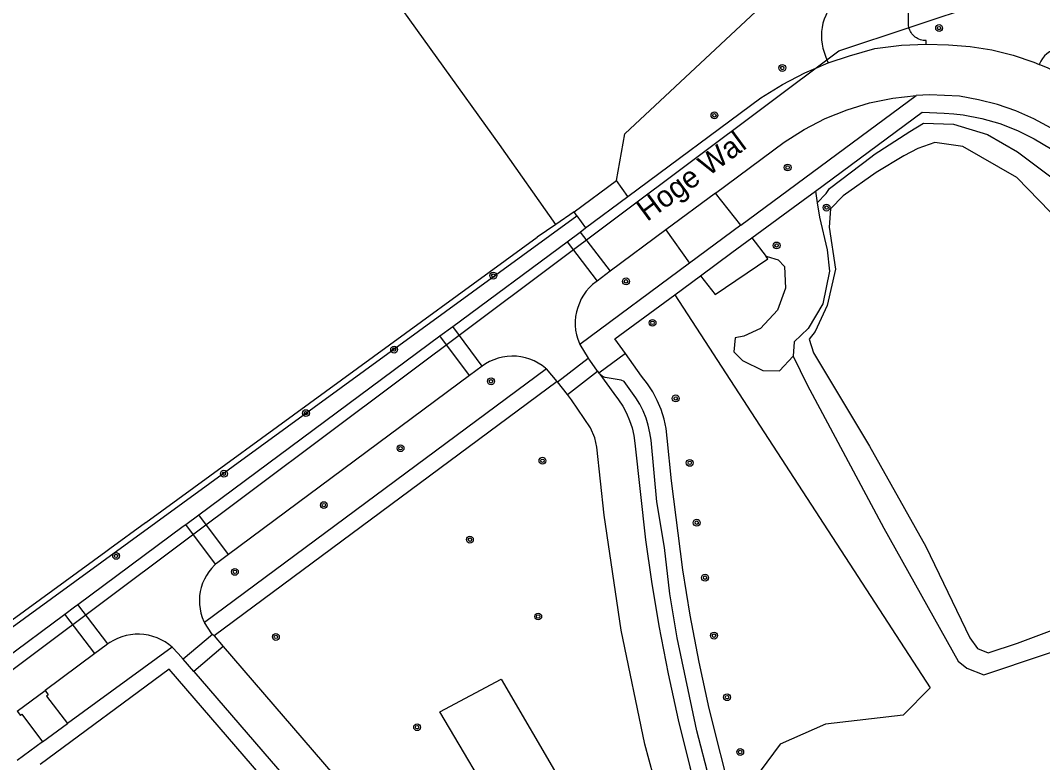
# Model space of a CAD drawing. Extents: x 132994 to 136000, y 393499 to 395512.
# Drawn here: x 134032.8 to 134152.3, y 393686.2 to 393773 of the extents above; entities that cross this region are included whole.
import ezdxf

# ---------------------------------------------------------------- set-up
doc = ezdxf.new("R2010")
doc.units = 0
for name, color, linetype in [('gg-anno-openbare ruimte label', 7, 'Continuous'), ('gg-kwrk-duiker nz buis', 7, 'Continuous'), ('gt-grn-vlakafsluiter', 7, 'Continuous'), ('gt-symb-boom', 7, 'Continuous'), ('gx-grn-maaiveld', 7, 'Continuous')]:
    doc.layers.add(name, color=color, linetype=linetype)

# ---------------------------------------------------------------- blocks, each defined once
blk = doc.blocks.new('gt0-BOOM')
at = {"layer": 'gt-symb-boom'}
for radius in [0.4, 0.2]:
    blk.add_circle((0, 0), radius, dxfattribs=at)

msp = doc.modelspace()

# ---------------------------------------------------------------- linework, layer by layer
at = {"layer": 'gg-kwrk-duiker nz buis'}
msp.add_lwpolyline([(133810.97, 393627.5), (133892.22, 393626.76), (134000.13, 393673.32), (134128.53, 393769.46), (134145.44, 393775.09)], dxfattribs=at)
at = {"layer": 'gt-grn-vlakafsluiter'}
msp.add_line((134095.42, 393749.16), (134093.26, 393747.68), dxfattribs=at)
at = {"layer": 'gx-grn-maaiveld'}
for p, q in [((134124.3, 393779.23), (134103.5, 393759.78)), ((134151.32, 393768.16), (134151.96, 393767.89)), ((134117.08, 393749.08), (134137.57, 393764.25)), ((134102.53, 393754.29), (134103.5, 393759.78)), ((134097.58, 393750.63), (134102.53, 393754.29)), ((134103.87, 393752.45), (134102.53, 393754.29)), ((134098.91, 393748.76), (134103.87, 393752.45)), ((134114.1, 393752.83), (134108.29, 393748.52)), ((134117.08, 393749.08), (134114.1, 393752.83)), ((134125.78, 393753.07), (134125.99, 393751.71)), ((134029.22, 393700.16), (134097.89, 393750.18)), ((134097.58, 393750.63), (134095.42, 393749.16)), ((134097.89, 393750.18), (134097.58, 393750.63)), ((134097.89, 393750.18), (134098.91, 393748.76)), ((134098.26, 393748.28), (134098.91, 393748.76)), ((134117.08, 393749.08), (134111.07, 393744.63)), ((134096.74, 393747.15), (134098.26, 393748.28)), ((134098.26, 393748.28), (134101.8, 393743.69)), ((134108.29, 393748.52), (134101.8, 393743.69)), ((134108.29, 393748.52), (134111.07, 393744.63)), ((134118.36, 393747.59), (134120.02, 393745.43)), ((134083.38, 393737.24), (134096.74, 393747.15)), ((134096.74, 393747.15), (134100.25, 393742.55)), ((134111.07, 393744.63), (134098.23, 393735.13)), ((134101.8, 393743.69), (134100.25, 393742.55)), ((134109.33, 393740.93), (134112.34, 393743.15)), ((134100.25, 393742.55), (134100.15, 393742.47)), ((134081.87, 393736.12), (134083.38, 393737.24)), ((134086.82, 393732.6), (134083.38, 393737.24)), ((134053.67, 393715.2), (134081.87, 393736.12)), ((134085.32, 393731.49), (134081.87, 393736.12)), ((134098.23, 393735.13), (134099.23, 393733.53)), ((134095.62, 393730.77), (134099.23, 393733.53)), ((134100.32, 393731.99), (134099.39, 393733.3)), ((134103.56, 393734.06), (134100.47, 393731.78)), ((134094.33, 393732.27), (134054.33, 393702.6)), ((134086.82, 393732.6), (134085.32, 393731.49)), ((134095.59, 393730.81), (134094.33, 393732.27)), ((134096.78, 393729.27), (134100.32, 393731.99)), ((134100.32, 393731.99), (134100.47, 393731.78)), ((134095.59, 393730.81), (134055.46, 393701.05)), ((134085.32, 393731.49), (134057.14, 393710.57)), ((134095.62, 393730.77), (134095.59, 393730.81)), ((134096.78, 393729.27), (134095.62, 393730.77)), ((134100.56, 393731.65), (134100.47, 393731.78)), ((134052.15, 393714.07), (134053.67, 393715.2)), ((134057.14, 393710.57), (134053.67, 393715.2)), ((134051.86, 393713.86), (134052.15, 393714.07)), ((134055.64, 393709.42), (134052.15, 393714.07)), ((134039.54, 393704.72), (134051.86, 393713.86)), ((134055.64, 393709.42), (134055.51, 393709.3)), ((134038.02, 393703.59), (134039.16, 393704.43)), ((134039.16, 393704.43), (134039.54, 393704.72)), ((134043.05, 393700.1), (134039.54, 393704.72)), ((134030.87, 393698.29), (134038.02, 393703.59)), ((134041.54, 393698.98), (134038.02, 393703.59)), ((134055.3, 393701.2), (134051.84, 393698.33)), ((134055.46, 393701.05), (134055.3, 393701.2)), ((134055.46, 393701.05), (134056.53, 393699.8)), ((134050.58, 393699.71), (134038.32, 393690.78)), ((134042.84, 393699.95), (134041.54, 393698.98)), ((134043.05, 393700.1), (134042.84, 393699.95)), ((134056.53, 393699.8), (134053.1, 393696.87)), ((134056.53, 393699.8), (134088.13, 393663.11)), ((134041.54, 393698.98), (134035.7, 393694.64)), ((134053.1, 393696.87), (134051.84, 393698.33)), ((134032.45, 393692.22), (134035.7, 393694.64)), ((134035.42, 393688.66), (134038.32, 393690.78)), ((134035.42, 393688.66), (134032.44, 393686.45))]:
    msp.add_line(p, q, dxfattribs=at)
for points in [[(134095.42, 393749.16), (134088.83, 393758.53), (134074.26, 393778.84), (134063.3, 393795.41), (134064.83, 393796.42), (134043.13, 393827.89)], [(134138.73, 393770.24), (134138.74, 393770.67), (134138.57, 393770.68), (134138.39, 393770.69), (134138.22, 393770.72), (134138.06, 393770.77), (134137.89, 393770.83), (134137.74, 393770.91), (134137.59, 393770.99), (134137.45, 393771.09), (134137.31, 393771.21), (134137.19, 393771.33), (134137.08, 393771.46), (134136.98, 393771.6), (134136.89, 393771.75), (134136.82, 393771.91), (134136.76, 393772.07), (134136.73, 393772.19), (134136.71, 393772.24), (134136.68, 393772.41), (134136.66, 393772.58), (134136.62, 393776.59)], [(134127.32, 393774.27), (134127.21, 393774.06), (134126.99, 393773.62), (134126.8, 393773.17), (134126.66, 393772.7), (134126.56, 393772.22), (134126.5, 393771.74), (134126.48, 393771.25), (134126.49, 393770.76), (134126.56, 393770.27), (134126.66, 393769.79), (134126.8, 393769.32), (134126.98, 393768.87), (134127.14, 393768.42), (134127.26, 393768.06)], [(134127.26, 393768.06), (134129.78, 393768.9), (134132.74, 393769.74), (134135.86, 393770.13), (134138.73, 393770.24)], [(134138.73, 393770.24), (134141.35, 393770.19), (134143.9, 393770), (134146.42, 393769.59), (134148.9, 393768.98), (134151.32, 393768.16)], [(134103.87, 393752.45), (134119.42, 393763.97), (134121.93, 393765.53), (134124.55, 393766.9), (134125.85, 393767.45), (134127.26, 393768.06)], [(134153.8, 393767.07), (134152.99, 393767.46), (134151.96, 393767.89)], [(134114.1, 393752.83), (134122.15, 393758.81), (134124.48, 393760.28), (134126.93, 393761.55), (134129.49, 393762.58), (134132.13, 393763.38), (134134.83, 393763.94), (134137.57, 393764.25)], [(134153.34, 393760.43), (134151.33, 393761.53), (134149.24, 393762.45), (134147.08, 393763.19), (134144.86, 393763.74), (134142.65, 393764.18), (134139.13, 393764.31), (134138.35, 393764.29), (134137.57, 393764.25)], [(134125.78, 393753.07), (134138.29, 393762.3), (134140.86, 393762.2), (134141.96, 393762.12), (134143.06, 393761.98), (134145.23, 393761.57), (134147.34, 393760.96), (134149.4, 393760.17), (134151.38, 393759.2), (134153.26, 393758.06)], [(134125.99, 393751.71), (134127.04, 393752.79), (134127.45, 393753.36), (134132.42, 393757.17), (134132.65, 393757.35), (134136.81, 393760.05), (134138.41, 393761), (134141.94, 393760.88), (134145.91, 393759.67), (134149.43, 393757.68), (134155.33, 393753.23), (134159.22, 393748.28), (134161.18, 393739.88), (134163.63, 393722.95), (134166.77, 393707.22), (134166.61, 393705.08)], [(134154.53, 393749.31), (134149.33, 393754.66), (134143.02, 393758.29), (134139.77, 393758.75), (134137.76, 393758.04), (134136.14, 393757.21), (134132.91, 393755.24), (134129.05, 393752.52), (134127.55, 393750.99), (134127.39, 393748.86), (134128.14, 393743.95), (134127.17, 393739.67), (134125.77, 393736.64), (134125.07, 393735.74), (134125.55, 393734.15), (134132.1, 393723.24), (134138.71, 393711.5), (134143.83, 393700.81), (134144.73, 393699.58), (134145.98, 393699.05), (134149.41, 393700.2), (134162.7, 393705.17)], [(134118.36, 393747.59), (134124.36, 393752.02), (134125.78, 393753.07)], [(134125.99, 393751.71), (134126.26, 393750.03), (134127.18, 393746.19), (134127.43, 393743.7), (134126.64, 393739.9), (134124.94, 393736.99), (134123.29, 393735.43), (134123.19, 393733.77)], [(134031.84, 393702.91), (134042.8, 393710.9), (134043.28, 393711.25), (134047.45, 393714.29), (134047.47, 393714.31), (134093.26, 393747.68)], [(134112.34, 393743.15), (134116.02, 393745.87), (134118.36, 393747.59)], [(134112.34, 393743.15), (134114.06, 393740.96), (134120.24, 393745.16), (134120.02, 393745.43)], [(134120.02, 393745.43), (134120.13, 393745.42), (134121.44, 393745.02), (134122.16, 393744.25), (134122.3, 393741.71), (134121.37, 393739.15), (134119.37, 393737), (134117.42, 393736.1), (134116.42, 393735.91), (134116.25, 393734.25), (134117.27, 393733.25), (134119.65, 393732.09), (134121.6, 393732.04), (134123.19, 393733.77)], [(134100.15, 393742.47), (134099.73, 393742.13), (134099.34, 393741.75), (134098.99, 393741.35), (134098.68, 393740.91), (134098.41, 393740.45), (134098.18, 393739.96), (134097.99, 393739.46), (134097.85, 393738.94), (134097.75, 393738.41), (134097.71, 393737.87), (134097.71, 393737.34), (134097.75, 393736.8), (134097.85, 393736.27), (134097.99, 393735.75), (134098.18, 393735.25), (134098.23, 393735.13)], [(134103.56, 393734.06), (134102.34, 393735.77), (134109.33, 393740.93)], [(134109.33, 393740.93), (134139.22, 393694.95), (134136.05, 393691.78), (134126.95, 393690.72), (134121.65, 393688.39), (134119.33, 393685.21), (134119.54, 393682.04), (134128.17, 393671.38)], [(134094.33, 393732.27), (134094.28, 393732.3), (134094.24, 393732.34), (134093.82, 393732.67), (134093.37, 393732.96), (134092.89, 393733.21), (134092.39, 393733.41), (134091.88, 393733.57), (134091.35, 393733.68), (134090.82, 393733.75), (134090.28, 393733.77), (134089.74, 393733.73), (134089.21, 393733.65), (134088.68, 393733.53), (134088.17, 393733.35), (134087.68, 393733.13), (134087.21, 393732.87), (134086.82, 393732.6)], [(134099.39, 393733.3), (134099.28, 393733.45), (134099.23, 393733.53)], [(134120.32, 393668.59), (134117.52, 393677.06), (134116.07, 393681.87), (134113.37, 393692.55), (134112.19, 393697.97), (134111.13, 393703.46), (134110.29, 393708.76), (134108.95, 393719.16), (134108.47, 393724.16), (134108.33, 393725.29), (134108.09, 393726.41), (134107.74, 393727.51), (134107.3, 393728.56), (134106.77, 393729.57), (134106.15, 393730.53), (134105.44, 393731.43), (134103.56, 393734.06)], [(134123.19, 393733.77), (134124.81, 393730.41), (134133.78, 393713.65), (134142.49, 393698.08), (134143.51, 393697.25), (134145.47, 393696.5), (134159.77, 393701.29), (134165.26, 393703.59), (134166.61, 393705.08)], [(134116.23, 393674.74), (134114.85, 393678.99), (134113.35, 393684.39), (134111.93, 393689.92), (134109.63, 393700.82), (134108.78, 393705.97), (134108.13, 393711.37), (134107.25, 393716.71), (134106.56, 393723.93), (134106.44, 393724.81), (134106.24, 393725.67), (134105.98, 393726.52), (134105.65, 393727.35), (134105.25, 393728.14), (134104.78, 393728.9), (134103.44, 393730.8), (134103.09, 393730.95), (134101.21, 393731.25), (134100.88, 393731.37), (134100.56, 393731.65)], [(134100.56, 393731.65), (134102.21, 393729.4), (134102.77, 393728.67), (134103.26, 393727.9), (134103.69, 393727.09), (134104.05, 393726.25), (134104.34, 393725.38), (134104.55, 393724.49), (134104.68, 393723.58), (134105.93, 393712.29), (134106.61, 393707.4), (134107.49, 393702.2), (134108.58, 393696.61), (134109.75, 393691.24), (134111.1, 393685.74), (134112.49, 393680.59), (134113.74, 393676.33), (134115.59, 393670.73)], [(134109.4, 393675.26), (134105.84, 393688.39), (134103.06, 393701.7), (134101.08, 393715.16), (134100.22, 393723.13), (134100.01, 393724.21), (134099.5, 393725.36), (134097.25, 393728.67), (134096.78, 393729.27)], [(134057.14, 393710.57), (134055.89, 393709.64), (134055.64, 393709.42)], [(134055.51, 393709.3), (134055.16, 393708.93), (134054.85, 393708.53), (134054.57, 393708.11), (134054.33, 393707.66), (134054.13, 393707.19), (134053.97, 393706.71), (134053.85, 393706.22), (134053.78, 393705.71), (134053.75, 393705.21), (134053.77, 393704.7), (134053.83, 393704.2), (134053.93, 393703.7), (134054.08, 393703.21), (134054.27, 393702.74), (134054.3, 393702.67), (134054.33, 393702.6)], [(134055.3, 393701.2), (134055.22, 393701.27), (134054.33, 393702.6)], [(134050.58, 393699.71), (134050.17, 393700.04), (134049.74, 393700.34), (134049.28, 393700.59), (134048.8, 393700.81), (134048.3, 393700.98), (134047.79, 393701.11), (134047.27, 393701.19), (134046.75, 393701.23), (134046.23, 393701.23), (134045.7, 393701.17), (134045.19, 393701.08), (134044.68, 393700.93), (134044.19, 393700.75), (134043.72, 393700.52), (134043.26, 393700.25), (134043.05, 393700.1)], [(134051.84, 393698.33), (134051.28, 393698.98), (134050.58, 393699.71)], [(134073.36, 393670.28), (134050.21, 393697.15), (134035.12, 393686)], [(134053.1, 393696.87), (134092.23, 393651.51), (134092.29, 393651.46), (134092.35, 393651.42), (134092.42, 393651.38), (134092.48, 393651.34), (134092.55, 393651.31), (134092.63, 393651.29), (134092.7, 393651.28), (134092.78, 393651.27), (134092.85, 393651.26), (134092.93, 393651.27)], [(134081.86, 393692.16), (134089.03, 393695.96), (134096.1, 393683.91), (134089.14, 393679.84), (134081.86, 393692.16)], [(134035.7, 393694.64), (134036.08, 393694.15), (134035.86, 393693.98), (134038.32, 393690.78)], [(134032.45, 393692.22), (134032.82, 393691.74), (134032.99, 393691.88), (134035.42, 393688.66)]]:
    msp.add_lwpolyline(points, dxfattribs=at)
msp.add_arc((134154.71, 393766.88), 2.92, 98.8076, 159.7793, dxfattribs=at)

# ---------------------------------------------------------------- block references
at = {"layer": 'gt-symb-boom'}
for p in [(134140.25, 393772.14), (134121.91, 393767.47), (134113.98, 393761.93), (134122.54, 393755.83), (134127.09, 393751.14), (134121.25, 393746.71), (134088.12, 393743.18), (134103.64, 393742.51), (134106.74, 393737.66), (134076.52, 393734.53), (134087.85, 393730.82), (134109.45, 393728.82), (134066.21, 393727.1), (134077.27, 393722.99), (134093.87, 393721.53), (134111.09, 393721.28), (134056.62, 393720.01), (134068.3, 393716.34), (134111.91, 393714.28), (134085.38, 393712.3), (134044.01, 393710.4), (134057.9, 393708.53), (134112.88, 393707.85), (134093.37, 393703.31), (134062.69, 393700.92), (134113.93, 393701.07), (134115.45, 393693.87), (134079.21, 393690.36), (134116.99, 393687.46)]:
    msp.add_blockref('gt0-BOOM', p, dxfattribs=at)

# ---------------------------------------------------------------- texts
at = {"layer": 'gg-anno-openbare ruimte label'}
msp.add_text('Hoge Wal', height=2.5, rotation=36.5, dxfattribs=at).set_placement((134106.11, 393749.44))

doc.saveas('drawing.dxf')
